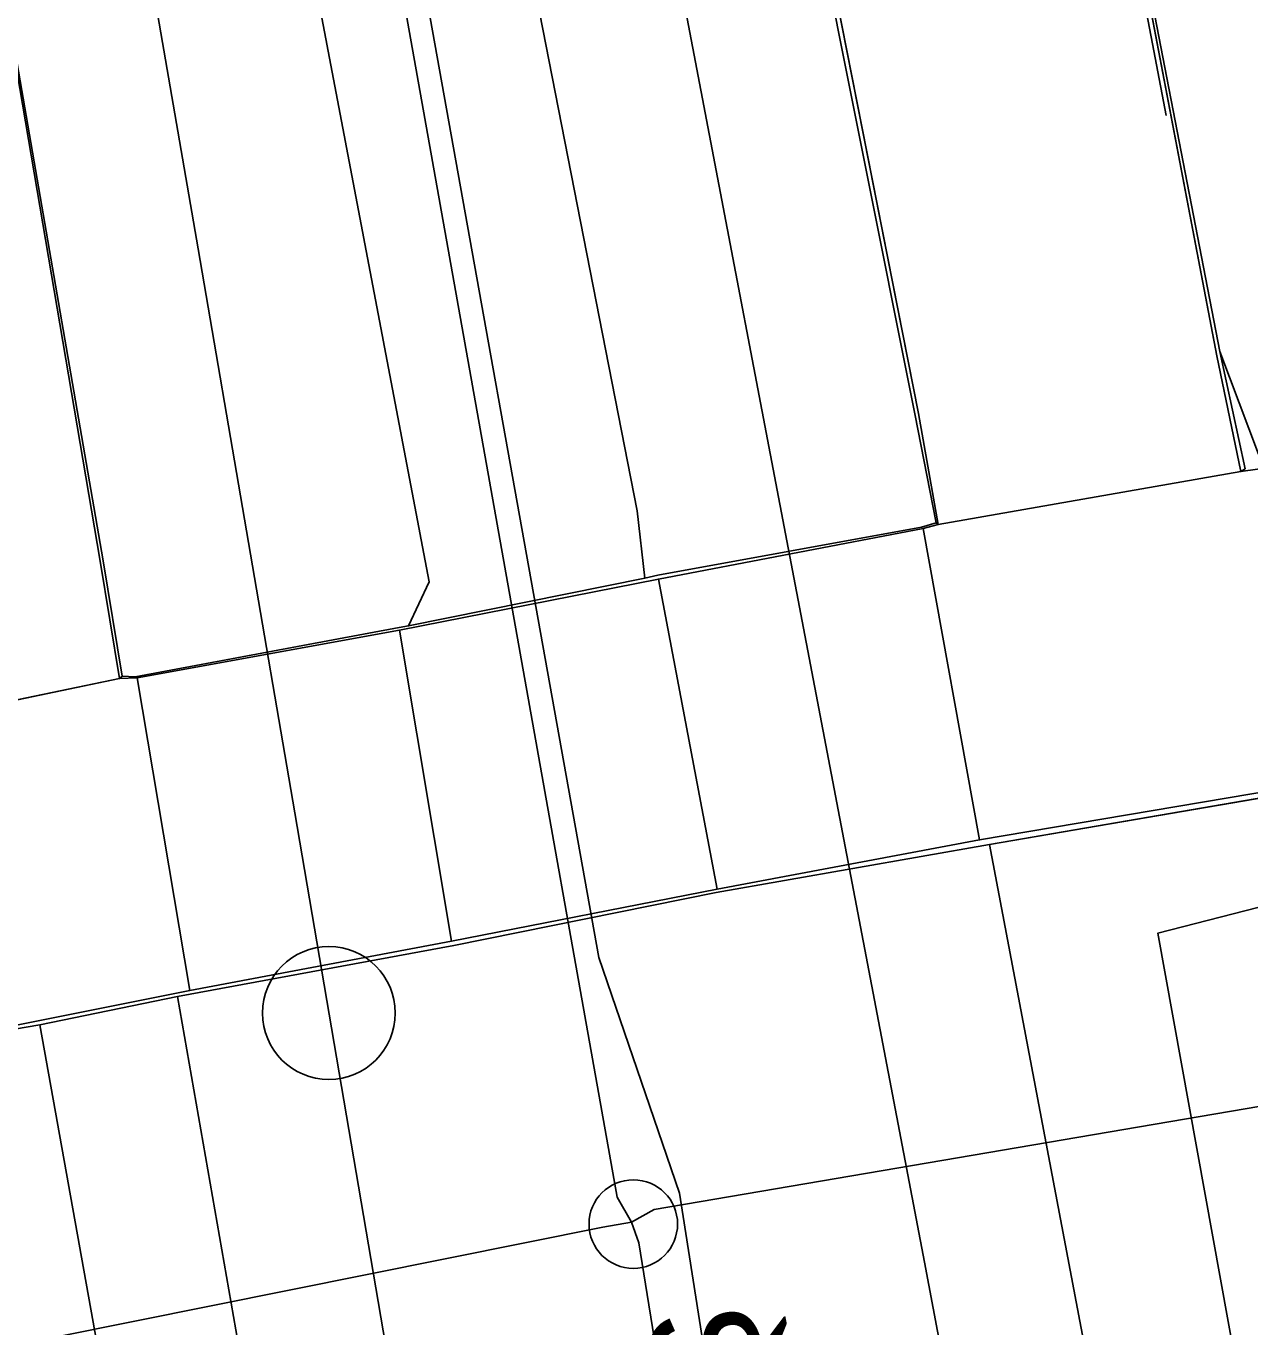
# Model space of a CAD drawing. Extents: x -545736 to -544888, y -1122892 to -1119128.
# Drawn here: x -545161.77 to -545147.95, y -1122030.09 to -1122015.4 of the extents above; entities that cross this region are included whole.
import ezdxf

# ---------------------------------------------------------------- set-up
doc = ezdxf.new("R2010")
doc.units = 0
for name, color, linetype in [('Podbarveni_Komunikace', 7, 'Continuous'), ('Podbarveni_Prechodove konstrukce', 7, 'Continuous'), ('Vrstva 1 - Koleje', 7, 'Continuous'), ('Vrstva 14_zastreseni a nastupiste', 7, 'Continuous'), ('Vrstva 16_plochy', 7, 'Continuous'), ('Vrstva 17_ploty - zabradli', 7, 'Continuous'), ('Vrstva 19 - Staniceni', 7, 'Continuous'), ('Vrstva 28 - zabzar', 7, 'Continuous'), ('Vrstva 4 - Teren - stezky - prechody - plochy', 7, 'Continuous'), ('Vrstva 43', 7, 'Continuous'), ('Vrstva 44', 7, 'Continuous')]:
    doc.layers.add(name, color=color, linetype=linetype)

msp = doc.modelspace()

# ---------------------------------------------------------------- linework, layer by layer
at = {"layer": 'Podbarveni_Komunikace'}
for p, q in [((-545152.851, -1122013.906), (-545151.69, -1122019.774)), ((-545151.69, -1122019.774), (-545151.471, -1122021.029)), ((-545151.471, -1122021.029), (-545148.05, -1122020.43)), ((-545148.05, -1122020.43), (-545151.471, -1122021.029)), ((-545151.492, -1122021.011), (-545151.659, -1122021.058)), ((-545151.471, -1122021.029), (-545151.492, -1122021.011)), ((-545154.783, -1122021.634), (-545157.45, -1122022.175)), ((-545157.45, -1122022.175), (-545157.554, -1122022.192)), ((-545160.714, -1122022.77), (-545165.422, -1122023.747)), ((-545165.422, -1122023.747), (-545160.714, -1122022.77)), ((-545160.682, -1122022.74), (-545160.714, -1122022.77)), ((-545150.888, -1122024.642), (-545146.335, -1122023.86)), ((-545153.977, -1122025.185), (-545150.888, -1122024.642)), ((-545156.937, -1122025.783), (-545153.977, -1122025.185)), ((-545160.057, -1122026.36), (-545156.937, -1122025.783)), ((-545161.613, -1122026.681), (-545160.057, -1122026.36))]:
    msp.add_line(p, q, dxfattribs=at)
for points in [[(-545148.05, -1122020.43), (-545148.324, -1122019.125), (-545149.44, -1122013.264)], [(-545160.714, -1122022.77), (-545160.932, -1122021.445), (-545161.938, -1122015.529)], [(-545143.968, -1122019.783), (-545146.8, -1122020.24), (-545147.852, -1122020.233), (-545148.29, -1122019.077)], [(-545148.29, -1122019.077), (-545148.002, -1122020.4), (-545148.05, -1122020.43)], [(-545151.659, -1122021.058), (-545154.634, -1122021.601), (-545154.783, -1122021.634)], [(-545157.554, -1122022.192), (-545160.537, -1122022.75), (-545160.682, -1122022.74)], [(-545164.703, -1122027.28), (-545163.333, -1122026.973), (-545161.613, -1122026.681)]]:
    msp.add_lwpolyline(points, dxfattribs=at)
at = {"layer": 'Podbarveni_Prechodove konstrukce'}
for p, q in [((-545151.639, -1122021.075), (-545154.628, -1122021.645)), ((-545151.001, -1122024.591), (-545151.639, -1122021.075)), ((-545154.628, -1122021.645), (-545153.966, -1122025.147)), ((-545157.551, -1122022.221), (-545160.515, -1122022.759)), ((-545156.966, -1122025.735), (-545157.551, -1122022.221)), ((-545160.515, -1122022.759), (-545159.918, -1122026.291)), ((-545153.966, -1122025.147), (-545151.001, -1122024.591)), ((-545159.918, -1122026.291), (-545156.966, -1122025.735))]:
    msp.add_line(p, q, dxfattribs=at)
at = {"layer": 'Vrstva 1 - Koleje'}
for points in [[(-545169.885, -1121935.194), (-545167.829, -1121945.733), (-545165.916, -1121955.547), (-545164.023, -1121965.263), (-545162.116, -1121975.05), (-545160.205, -1121984.882), (-545158.3, -1121994.663), (-545156.394, -1122004.452), (-545154.492, -1122014.326), (-545152.816, -1122023.106), (-545151.624, -1122029.361), (-545150.011, -1122037.912), (-545148.44, -1122046.297), (-545146.992, -1122054.103), (-545145.125, -1122064.246), (-545144.947, -1122065.222), (-545144.042, -1122070.186), (-545142.439, -1122079.045)], [(-545174.597, -1121936.187), (-545172.277, -1121948.502), (-545170.458, -1121958.286), (-545168.65, -1121968.121), (-545166.86, -1121977.967), (-545165.106, -1121987.737), (-545164.809, -1121989.413), (-545163.38, -1121997.463), (-545161.641, -1122007.386), (-545160.299, -1122015.171), (-545159.826, -1122017.917), (-545158.734, -1122024.284), (-545157.211, -1122033.224), (-545155.758, -1122041.777), (-545154.327, -1122050.213), (-545152.826, -1122059.065), (-545151.812, -1122065.041), (-545150.376, -1122073.507), (-545148.94, -1122081.972)]]:
    msp.add_lwpolyline(points, dxfattribs=at)
at = {"layer": 'Vrstva 14_zastreseni a nastupiste'}
for p, q in [((-545151.471, -1122021.029), (-545148.05, -1122020.43)), ((-545160.714, -1122022.77), (-545165.422, -1122023.747))]:
    msp.add_line(p, q, dxfattribs=at)
for points in [[(-545148.05, -1122020.43), (-545148.002, -1122020.4), (-545148.29, -1122019.077), (-545149.416, -1122013.259), (-545149.443, -1122013.25), (-545148.324, -1122019.125)], [(-545151.471, -1122021.029), (-545151.492, -1122021.011), (-545151.734, -1122019.78), (-545152.905, -1122013.916), (-545152.852, -1122013.901), (-545151.69, -1122019.774)], [(-545160.714, -1122022.77), (-545160.682, -1122022.74), (-545160.898, -1122021.439), (-545161.921, -1122015.519), (-545161.938, -1122015.529), (-545160.932, -1122021.445)]]:
    msp.add_lwpolyline(points, close=True, dxfattribs=at)
at = {"layer": 'Vrstva 16_plochy'}
for points in [[(-545152.852, -1122013.901), (-545151.69, -1122019.774), (-545151.471, -1122021.029), (-545148.05, -1122020.43), (-545148.324, -1122019.125), (-545149.443, -1122013.25), (-545150.525, -1122007.555), (-545150.24, -1122007.491), (-545150.392, -1122006.768), (-545150.666, -1122006.826), (-545153.241, -1121993.688), (-545151.096, -1121993.26), (-545152.727, -1121983.412), (-545154.533, -1121973.561), (-545156.807, -1121961.826), (-545158.336, -1121953.982), (-545159.487, -1121948.093), (-545161.39, -1121938.311), (-545165.211, -1121918.747)], [(-545166.836, -1122016.416), (-545165.684, -1122022.289), (-545165.422, -1122023.747), (-545160.714, -1122022.77), (-545160.932, -1122021.445), (-545161.938, -1122015.529)], [(-545165.596, -1122023.784), (-545164.927, -1122027.293), (-545159.918, -1122026.291), (-545160.515, -1122022.759), (-545160.714, -1122022.77), (-545165.407, -1122023.744), (-545165.596, -1122023.784)]]:
    msp.add_lwpolyline(points, dxfattribs=at)
for points in [[(-545146.257, -1122023.789), (-545146.79, -1122020.254), (-545148.05, -1122020.43), (-545151.471, -1122021.029), (-545151.639, -1122021.075), (-545151.001, -1122024.591)], [(-545157.551, -1122022.221), (-545156.966, -1122025.735), (-545153.966, -1122025.147), (-545154.628, -1122021.645)]]:
    msp.add_lwpolyline(points, close=True, dxfattribs=at)
at = {"layer": 'Vrstva 17_ploty - zabradli'}
msp.add_lwpolyline([(-545150.607, -1122007.423), (-545150.543, -1122007.667), (-545149.456, -1122013.466), (-545148.896, -1122016.409)], dxfattribs=at)
at = {"layer": 'Vrstva 19 - Staniceni'}
msp.add_circle((-545158.349, -1122026.546), 0.75, dxfattribs=at)
at = {"layer": 'Vrstva 28 - zabzar'}
msp.add_lwpolyline([(-545138.67, -1122118.4), (-545141.31, -1122101.84), (-545141.65, -1122099.67), (-545142.33, -1122095.51), (-545143.66, -1122088.41), (-545143.8, -1122086.97), (-545147.38, -1122066.33), (-545147.52, -1122065.15), (-545152.25, -1122042.18), (-545153.51, -1122034.19), (-545154.39, -1122028.58), (-545155.3, -1122025.92), (-545157.6, -1122013.1), (-545161.86, -1121989.41), (-545162.1, -1121988.9)], dxfattribs=at)
at = {"layer": 'Vrstva 4 - Teren - stezky - prechody - plochy'}
for p, q in [((-545151.639, -1122021.075), (-545154.628, -1122021.645)), ((-545151.001, -1122024.591), (-545151.639, -1122021.075)), ((-545154.628, -1122021.645), (-545153.966, -1122025.147)), ((-545157.551, -1122022.221), (-545160.515, -1122022.759)), ((-545156.966, -1122025.735), (-545157.551, -1122022.221)), ((-545160.515, -1122022.759), (-545159.918, -1122026.291)), ((-545153.966, -1122025.147), (-545151.001, -1122024.591)), ((-545153.977, -1122025.185), (-545156.937, -1122025.783)), ((-545159.918, -1122026.291), (-545156.966, -1122025.735))]:
    msp.add_line(p, q, dxfattribs=at)
for points in [[(-545157.45, -1122022.175), (-545154.783, -1122021.634), (-545154.868, -1122020.873), (-545158.409, -1122002.766), (-545161.985, -1121984.181), (-545167.947, -1121953.502), (-545173.012, -1121927.482), (-545183.259, -1121874.859), (-545192.216, -1121829.241), (-545202.384, -1121776.657), (-545211.092, -1121732.141), (-545220.696, -1121682.724), (-545230.205, -1121633.983), (-545237.607, -1121595.717), (-545239.248, -1121596.014)], [(-545157.45, -1122022.175), (-545157.217, -1122021.677), (-545160.795, -1122002.888), (-545164.002, -1121984.847), (-545169.404, -1121955.723), (-545174.573, -1121927.833), (-545184.757, -1121874.943), (-545193.65, -1121829.68), (-545203.839, -1121777.07), (-545212.63, -1121732.332), (-545221.738, -1121685.421), (-545231.797, -1121634.381), (-545239.248, -1121596.014)], [(-545147.852, -1122020.233), (-545148.29, -1122019.077), (-545149.416, -1122013.259), (-545150.5, -1122007.568), (-545150.236, -1122007.496), (-545150.392, -1122006.767), (-545150.679, -1122006.784), (-545153.154, -1121993.723), (-545151.052, -1121993.304), (-545152.683, -1121983.456), (-545154.489, -1121973.605), (-545156.763, -1121961.87), (-545158.292, -1121954.026), (-545159.443, -1121948.137), (-545161.346, -1121938.355), (-545165.167, -1121918.791)], [(-545157.554, -1122022.192), (-545160.537, -1122022.75), (-545160.682, -1122022.74), (-545160.898, -1122021.439), (-545161.921, -1122015.519), (-545163.291, -1122007.654), (-545165.008, -1121997.824), (-545166.755, -1121987.995), (-545168.521, -1121978.187), (-545170.297, -1121968.381), (-545172.103, -1121958.564), (-545173.926, -1121948.758), (-545175.775, -1121938.951), (-545177.635, -1121929.162)], [(-545152.905, -1122013.916), (-545151.734, -1122019.78), (-545151.492, -1122021.011), (-545151.659, -1122021.058)], [(-545151.659, -1122021.058), (-545154.634, -1122021.601), (-545154.783, -1122021.634), (-545157.45, -1122022.175), (-545157.554, -1122022.192)], [(-545140.748, -1122023.215), (-545143.579, -1122023.371), (-545146.335, -1122023.86), (-545150.888, -1122024.642), (-545153.977, -1122025.185)], [(-545133.405, -1122116.375), (-545134.411, -1122116.469), (-545137.844, -1122096.227), (-545141.752, -1122073.558), (-545147.149, -1122044.385), (-545150.888, -1122024.642), (-545146.335, -1122023.86)], [(-545142.21, -1122063.101), (-545145.389, -1122045.816), (-545145.616, -1122044.266), (-545148.988, -1122025.643), (-545147.714, -1122025.315)], [(-545156.937, -1122025.783), (-545160.057, -1122026.36), (-545161.613, -1122026.681), (-545163.333, -1122026.973), (-545164.703, -1122027.28)], [(-545137.774, -1122154.868), (-545140, -1122143.509), (-545142.031, -1122132.009), (-545144.423, -1122118.141), (-545148.187, -1122095.9), (-545152.964, -1122067.836), (-545157.177, -1122042.834), (-545160.057, -1122026.36), (-545161.613, -1122026.681)], [(-545149.873, -1122096.222), (-545149.677, -1122096.168), (-545154.325, -1122068.305), (-545157.577, -1122049.178), (-545161.613, -1122026.681)]]:
    msp.add_lwpolyline(points, dxfattribs=at)
at = {"layer": 'Vrstva 43'}
msp.add_circle((-545154.912, -1122028.929), 0.5, dxfattribs=at)
at = {"layer": 'Vrstva 44'}
for points in [[(-545164.428, -1121976.289), (-545155.094, -1122028.624), (-545154.934, -1122028.908)], [(-545168.03, -1122031.491), (-545167.646, -1122031.452), (-545155.254, -1122028.965), (-545154.934, -1122028.908), (-545154.676, -1122028.765), (-545147.317, -1122027.511), (-545147.057, -1122027.496), (-545146.766, -1122027.403), (-545140.09, -1122026.001), (-545139.844, -1122026.096), (-545139.689, -1122026.023), (-545138.434, -1122026.017), (-545137.817, -1122025.997), (-545137.183, -1122026.003), (-545130.963, -1122024.292), (-545130.659, -1122024.257), (-545130.403, -1122024.329), (-545124.515, -1122023.033), (-545124.373, -1122022.884), (-545124.212, -1122022.798), (-545119.01, -1122021.877), (-545118.816, -1122021.663), (-545118.459, -1122021.636), (-545110.725, -1122018.714)], [(-545154.934, -1122028.908), (-545154.851, -1122029.14), (-545146.628, -1122080.085), (-545146.29, -1122080.665)]]:
    msp.add_lwpolyline(points, dxfattribs=at)

# ---------------------------------------------------------------- texts
at = {"layer": 'Vrstva 43'}
msp.add_text('Šp525', height=1.25, rotation=281.0323, dxfattribs=at).set_placement((-545154.811, -1122029.977))

doc.saveas('drawing.dxf')
